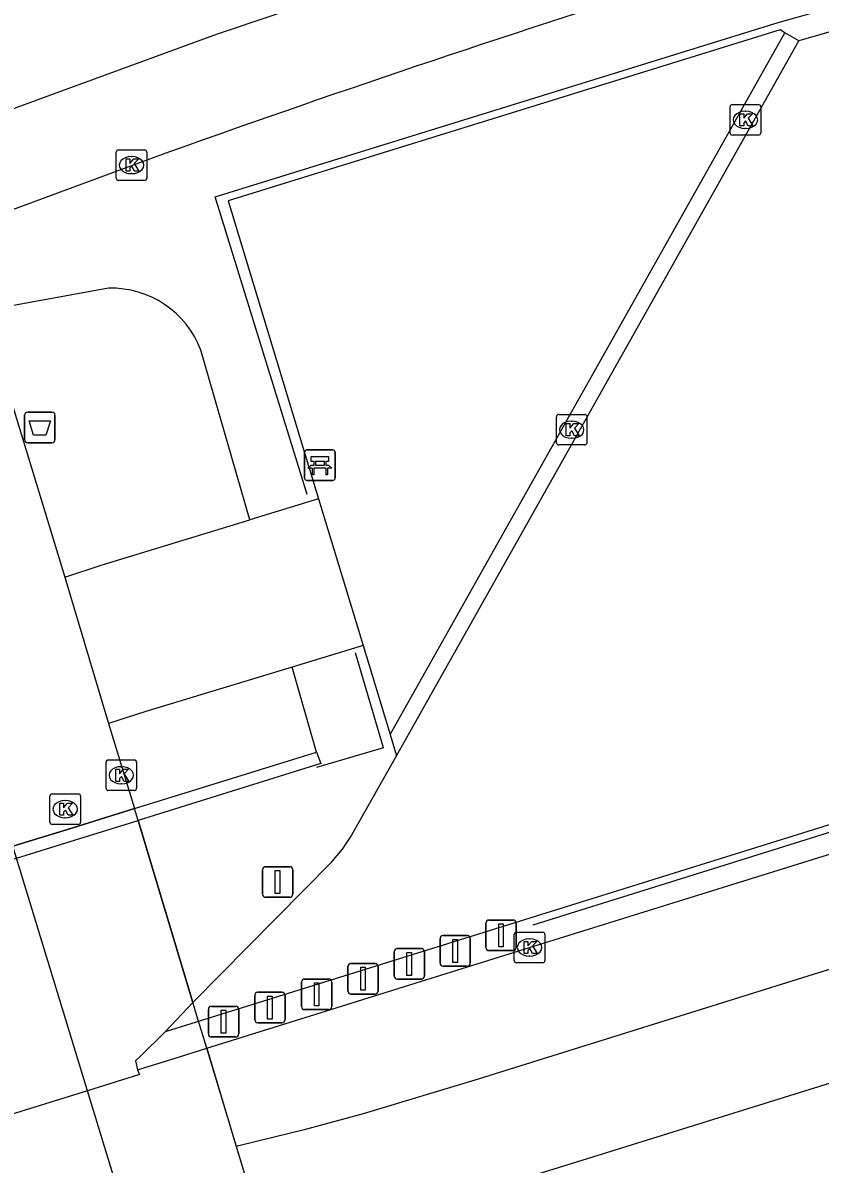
# Model space of a CAD drawing. Extents: x 160806 to 161707, y 383697 to 384148.
# Drawn here: x 161148.01 to 161174.09, y 383843.68 to 383881.02 of the extents above; entities that cross this region are included whole.
import ezdxf

# ---------------------------------------------------------------- set-up
doc = ezdxf.new("R2010")
doc.units = 0
for name, color, linetype in [('IMGEO_Afsluitpaal', 7, 'Continuous'), ('IMGEO_Afvalbak', 7, 'Continuous'), ('IMGEO_Bank', 7, 'Continuous'), ('IMGEO_Berm_groen', 7, 'Continuous'), ('IMGEO_Fietspad_gesloten', 7, 'Continuous'), ('IMGEO_Groenvoorziening', 7, 'Continuous'), ('IMGEO_Hek', 7, 'Continuous'), ('IMGEO_Kolk', 7, 'Continuous'), ('IMGEO_Muur', 7, 'Continuous'), ('IMGEO_OVBaan_gesloten', 7, 'Continuous'), ('IMGEO_Parkeervlak_gesloten', 7, 'Continuous'), ('IMGEO_Rijbaan_lokaal_gesloten', 7, 'Continuous'), ('IMGEO_Tunneldeel', 7, 'Continuous'), ('IMGEO_Verkeersbordpaal', 7, 'Continuous'), ('IMGEO_Voetpad_op_trap', 7, 'Continuous'), ('IMGEO_Voetpad_open', 7, 'Continuous')]:
    doc.layers.add(name, color=color, linetype=linetype)

msp = doc.modelspace()

# ---------------------------------------------------------------- linework, layer by layer
at = {"layer": 'IMGEO_Afsluitpaal'}
for p, q in [((161163.253, 383851.665), (161164.043, 383851.665)), ((161164.043, 383851.665), (161163.253, 383851.665)), ((161163.153, 383850.765), (161163.153, 383851.565)), ((161163.153, 383851.565), (161163.153, 383850.765)), ((161164.143, 383851.565), (161164.143, 383850.765)), ((161164.143, 383850.765), (161164.143, 383851.565)), ((161161.656, 383850.256), (161161.656, 383851.056)), ((161161.656, 383851.056), (161161.656, 383850.256)), ((161161.756, 383851.156), (161162.546, 383851.156)), ((161162.546, 383851.156), (161161.756, 383851.156)), ((161162.646, 383851.056), (161162.646, 383850.256)), ((161162.646, 383850.256), (161162.646, 383851.056)), ((161160.154, 383849.831), (161160.154, 383850.631)), ((161160.154, 383850.631), (161160.154, 383849.831)), ((161160.254, 383850.731), (161161.044, 383850.731)), ((161161.044, 383850.731), (161160.254, 383850.731)), ((161161.144, 383850.631), (161161.144, 383849.831)), ((161161.144, 383849.831), (161161.144, 383850.631)), ((161164.043, 383850.665), (161163.253, 383850.665)), ((161163.253, 383850.665), (161164.043, 383850.665)), ((161158.641, 383849.344), (161158.641, 383850.144)), ((161158.641, 383850.144), (161158.641, 383849.344)), ((161158.741, 383850.244), (161159.531, 383850.244)), ((161159.531, 383850.244), (161158.741, 383850.244)), ((161159.631, 383850.144), (161159.631, 383849.344)), ((161159.631, 383849.344), (161159.631, 383850.144)), ((161162.546, 383850.156), (161161.756, 383850.156)), ((161161.756, 383850.156), (161162.546, 383850.156)), ((161157.124, 383848.836), (161157.124, 383849.636)), ((161157.124, 383849.636), (161157.124, 383848.836)), ((161157.224, 383849.736), (161158.014, 383849.736)), ((161158.014, 383849.736), (161157.224, 383849.736)), ((161158.114, 383849.636), (161158.114, 383848.836)), ((161158.114, 383848.836), (161158.114, 383849.636)), ((161161.044, 383849.731), (161160.254, 383849.731)), ((161160.254, 383849.731), (161161.044, 383849.731)), ((161155.595, 383848.402), (161155.595, 383849.202)), ((161155.595, 383849.202), (161155.595, 383848.402)), ((161155.695, 383849.302), (161156.485, 383849.302)), ((161156.485, 383849.302), (161155.695, 383849.302)), ((161156.585, 383849.202), (161156.585, 383848.402)), ((161156.585, 383848.402), (161156.585, 383849.202)), ((161159.531, 383849.244), (161158.741, 383849.244)), ((161158.741, 383849.244), (161159.531, 383849.244)), ((161154.079, 383847.942), (161154.079, 383848.742)), ((161154.079, 383848.742), (161154.079, 383847.942)), ((161154.179, 383848.842), (161154.969, 383848.842)), ((161154.969, 383848.842), (161154.179, 383848.842)), ((161155.069, 383848.742), (161155.069, 383847.942)), ((161155.069, 383847.942), (161155.069, 383848.742)), ((161158.014, 383848.736), (161157.224, 383848.736)), ((161157.224, 383848.736), (161158.014, 383848.736)), ((161156.485, 383848.302), (161155.695, 383848.302)), ((161155.695, 383848.302), (161156.485, 383848.302)), ((161154.969, 383847.842), (161154.179, 383847.842)), ((161154.179, 383847.842), (161154.969, 383847.842))]:
    msp.add_line(p, q, dxfattribs=at)
for points in [[(161163.573, 383851.54), (161163.723, 383851.54), (161163.723, 383850.79), (161163.573, 383850.79), (161163.573, 383851.54)], [(161162.076, 383851.031), (161162.226, 383851.031), (161162.226, 383850.281), (161162.076, 383850.281), (161162.076, 383851.031)], [(161160.574, 383850.606), (161160.724, 383850.606), (161160.724, 383849.856), (161160.574, 383849.856), (161160.574, 383850.606)], [(161159.061, 383850.119), (161159.211, 383850.119), (161159.211, 383849.369), (161159.061, 383849.369), (161159.061, 383850.119)], [(161157.544, 383849.611), (161157.694, 383849.611), (161157.694, 383848.861), (161157.544, 383848.861), (161157.544, 383849.611)], [(161156.015, 383849.177), (161156.165, 383849.177), (161156.165, 383848.427), (161156.015, 383848.427), (161156.015, 383849.177)], [(161154.499, 383848.717), (161154.649, 383848.717), (161154.649, 383847.967), (161154.499, 383847.967), (161154.499, 383848.717)]]:
    msp.add_lwpolyline(points, dxfattribs=at)
for centre, start, end in [((161163.253, 383851.565), 90, 180), ((161163.253, 383851.565), 90, 180), ((161164.043, 383851.565), 0, 90), ((161164.043, 383851.565), 360, 90), ((161161.756, 383851.056), 90, 180), ((161161.756, 383851.056), 90, 180), ((161162.546, 383851.056), 0, 90), ((161162.546, 383851.056), 360, 90), ((161160.254, 383850.631), 90, 180), ((161160.254, 383850.631), 90, 180), ((161161.044, 383850.631), 0, 90), ((161161.044, 383850.631), 360, 90), ((161163.253, 383850.765), 180, 270), ((161163.253, 383850.765), 180, 270), ((161164.043, 383850.765), 270, 0), ((161164.043, 383850.765), 270, 0), ((161158.741, 383850.144), 90, 180), ((161158.741, 383850.144), 90, 180), ((161159.531, 383850.144), 0, 90), ((161159.531, 383850.144), 360, 90), ((161161.756, 383850.256), 180, 270), ((161161.756, 383850.256), 180, 270), ((161162.546, 383850.256), 270, 0), ((161162.546, 383850.256), 270, 0), ((161160.254, 383849.831), 180, 270), ((161160.254, 383849.831), 180, 270), ((161161.044, 383849.831), 270, 0), ((161161.044, 383849.831), 270, 0), ((161157.224, 383849.636), 90, 180), ((161157.224, 383849.636), 90, 180), ((161158.014, 383849.636), 0, 90), ((161158.014, 383849.636), 360, 90), ((161155.695, 383849.202), 90, 180), ((161155.695, 383849.202), 90, 180), ((161156.485, 383849.202), 0, 90), ((161156.485, 383849.202), 360, 90), ((161158.741, 383849.344), 180, 270), ((161158.741, 383849.344), 180, 270), ((161159.531, 383849.344), 270, 0), ((161159.531, 383849.344), 270, 0), ((161154.179, 383848.742), 90, 180), ((161154.179, 383848.742), 90, 180), ((161154.969, 383848.742), 0, 90), ((161154.969, 383848.742), 360, 90), ((161157.224, 383848.836), 180, 270), ((161157.224, 383848.836), 180, 270), ((161158.014, 383848.836), 270, 0), ((161158.014, 383848.836), 270, 0), ((161155.695, 383848.402), 180, 270), ((161155.695, 383848.402), 180, 270), ((161156.485, 383848.402), 270, 0), ((161156.485, 383848.402), 270, 0), ((161154.179, 383847.942), 180, 270), ((161154.179, 383847.942), 180, 270), ((161154.969, 383847.942), 270, 0), ((161154.969, 383847.942), 270, 0)]:
    msp.add_arc(centre, 0.1, start, end, dxfattribs=at)
at = {"layer": 'IMGEO_Afvalbak'}
for p, q in [((161148.068, 383867.386), (161148.068, 383868.186)), ((161148.068, 383868.186), (161148.068, 383867.386)), ((161148.168, 383868.286), (161148.958, 383868.286)), ((161148.958, 383868.286), (161148.168, 383868.286)), ((161149.058, 383868.186), (161149.058, 383867.386)), ((161149.058, 383867.386), (161149.058, 383868.186)), ((161148.958, 383867.286), (161148.168, 383867.286)), ((161148.168, 383867.286), (161148.958, 383867.286))]:
    msp.add_line(p, q, dxfattribs=at)
msp.add_lwpolyline([(161148.211, 383868), (161148.915, 383868), (161148.766, 383867.53), (161148.36, 383867.53), (161148.211, 383868)], dxfattribs=at)
for centre, start, end in [((161148.168, 383868.186), 90, 180), ((161148.168, 383868.186), 90, 180), ((161148.958, 383868.186), 0, 90), ((161148.958, 383868.186), 360, 90), ((161148.168, 383867.386), 180, 270), ((161148.168, 383867.386), 180, 270), ((161148.958, 383867.386), 270, 0), ((161148.958, 383867.386), 270, 0)]:
    msp.add_arc(centre, 0.1, start, end, dxfattribs=at)
at = {"layer": 'IMGEO_Bank'}
for p, q in [((161157.226, 383866.125), (161157.226, 383866.966)), ((161157.226, 383866.966), (161157.226, 383866.125)), ((161157.301, 383867.05), (161158.142, 383867.05)), ((161158.142, 383867.05), (161157.301, 383867.05)), ((161158.226, 383866.975), (161158.226, 383866.134)), ((161158.226, 383866.134), (161158.226, 383866.975)), ((161157.535, 383866.556), (161157.535, 383866.662)), ((161157.579, 383866.662), (161157.579, 383866.556)), ((161157.867, 383866.668), (161157.585, 383866.668)), ((161157.873, 383866.556), (161157.873, 383866.662)), ((161157.917, 383866.662), (161157.917, 383866.556)), ((161157.923, 383866.448), (161157.53, 383866.448)), ((161157.585, 383866.55), (161157.867, 383866.55)), ((161158.151, 383866.05), (161157.31, 383866.05)), ((161157.31, 383866.05), (161158.151, 383866.05))]:
    msp.add_line(p, q, dxfattribs=at)
for points in [[(161157.529, 383866.668), (161157.443, 383866.668), (161157.443, 383866.829), (161158.006, 383866.829), (161158.006, 383866.668), (161157.923, 383866.668)], [(161157.473, 383866.448), (161157.331, 383866.448), (161157.443, 383866.55), (161157.529, 383866.55)], [(161157.523, 383866.441), (161157.523, 383866.234), (161157.48, 383866.234), (161157.48, 383866.441)], [(161157.923, 383866.55), (161158.006, 383866.55), (161158.118, 383866.448), (161157.979, 383866.448)], [(161157.973, 383866.441), (161157.973, 383866.234), (161157.929, 383866.234), (161157.929, 383866.441)]]:
    msp.add_lwpolyline(points, dxfattribs=at)
for centre, radius, start, end in [((161157.304, 383866.972), 0.0779, 92.4484, 184.2845), ((161157.304, 383866.972), 0.0779, 92.4484, 184.2845), ((161158.148, 383866.972), 0.0779, 2.4484, 94.2845), ((161158.148, 383866.972), 0.0779, 2.4484, 94.2845), ((161157.528, 383866.661), 0.00671, 2.8957, 87.1043), ((161157.528, 383866.557), 0.00671, 272.8957, 357.1043), ((161157.585, 383866.661), 0.00671, 92.8957, 177.1043), ((161157.585, 383866.557), 0.00671, 182.8957, 267.1043), ((161157.867, 383866.661), 0.00671, 2.8957, 87.1043), ((161157.867, 383866.557), 0.00671, 272.8957, 357.1043), ((161157.924, 383866.661), 0.00671, 92.8957, 177.1043), ((161157.924, 383866.557), 0.00671, 182.8957, 267.1043), ((161157.473, 383866.441), 0.00671, 2.8957, 87.1043), ((161157.53, 383866.441), 0.00671, 92.8957, 177.1043), ((161157.922, 383866.441), 0.00671, 2.8957, 87.1043), ((161157.979, 383866.441), 0.00671, 92.8957, 177.1043), ((161157.304, 383866.128), 0.0779, 182.4484, 274.2845), ((161157.304, 383866.128), 0.0779, 182.4484, 274.2845), ((161158.148, 383866.128), 0.0779, 272.4484, 4.2845), ((161158.148, 383866.128), 0.0779, 272.4484, 4.2845)]:
    msp.add_arc(centre, radius, start, end, dxfattribs=at)
at = {"layer": 'IMGEO_Berm_groen'}
for points in [[(161150.814, 383872.34), (161147.163, 383871.675)], [(161155.43, 383864.763), (161153.834, 383870.316)]]:
    msp.add_lwpolyline(points, dxfattribs=at)
msp.add_arc((161150.896, 383869.197), 3.144, 20.8439, 91.4962, dxfattribs=at)
at = {"layer": 'IMGEO_Fietspad_gesloten'}
msp.add_lwpolyline([(161153.099, 383836.327), (161150.124, 383846.082), (161147.804, 383853.693), (161147.686, 383854.079)], dxfattribs=at)
at = {"layer": 'IMGEO_Groenvoorziening'}
for points in [[(161157.617, 383857.157), (161156.817, 383859.94)], [(161151.776, 383854.928), (161153.573, 383848.966)]]:
    msp.add_lwpolyline(points, dxfattribs=at)
at = {"layer": 'IMGEO_Hek'}
for points in [[(161157.305, 383865.587), (161154.295, 383875.329), (161172.72, 383881.039), (161203.268, 383889.615)], [(161215.707, 383880.868), (161206.505, 383864.592), (161170.587, 383853.341), (161164.694, 383851.495)], [(161159.805, 383857.296), (161158.895, 383860.405)], [(161159.805, 383857.296), (161157.613, 383856.654)]]:
    msp.add_lwpolyline(points, dxfattribs=at)
at = {"layer": 'IMGEO_Kolk'}
for p, q in [((161171.143, 383877.424), (161171.143, 383878.276)), ((161171.218, 383878.35), (161172.07, 383878.35)), ((161171.631, 383878.13), (161171.656, 383878.13)), ((161172.144, 383878.276), (161172.144, 383877.424)), ((161171.654, 383877.57), (161171.629, 383877.57)), ((161172.07, 383877.35), (161171.218, 383877.35)), ((161151.063, 383875.942), (161151.063, 383876.794)), ((161151.138, 383876.868), (161151.99, 383876.868)), ((161151.551, 383876.648), (161151.576, 383876.648)), ((161152.064, 383876.794), (161152.064, 383875.942)), ((161151.574, 383876.088), (161151.549, 383876.088)), ((161151.99, 383875.868), (161151.138, 383875.868)), ((161165.461, 383867.284), (161165.461, 383868.136)), ((161165.536, 383868.21), (161166.388, 383868.21)), ((161166.462, 383868.136), (161166.462, 383867.284)), ((161165.949, 383867.99), (161165.974, 383867.99)), ((161165.972, 383867.43), (161165.947, 383867.43)), ((161166.388, 383867.21), (161165.536, 383867.21)), ((161150.805, 383856.904), (161151.657, 383856.904)), ((161150.73, 383855.978), (161150.73, 383856.83)), ((161151.218, 383856.684), (161151.243, 383856.684)), ((161151.731, 383856.83), (161151.731, 383855.978)), ((161151.241, 383856.124), (161151.216, 383856.124)), ((161148.97, 383855.794), (161149.822, 383855.794)), ((161151.657, 383855.904), (161150.805, 383855.904)), ((161148.895, 383854.868), (161148.895, 383855.72)), ((161149.383, 383855.574), (161149.408, 383855.574)), ((161149.896, 383855.72), (161149.896, 383854.868)), ((161149.406, 383855.014), (161149.381, 383855.014)), ((161149.822, 383854.794), (161148.97, 383854.794)), ((161164.158, 383851.269), (161165.01, 383851.269)), ((161164.083, 383850.343), (161164.083, 383851.195)), ((161164.571, 383851.049), (161164.596, 383851.049)), ((161165.084, 383851.195), (161165.084, 383850.343)), ((161165.01, 383850.269), (161164.158, 383850.269)), ((161164.594, 383850.489), (161164.569, 383850.489))]:
    msp.add_line(p, q, dxfattribs=at)
for points in [[(161171.143, 383877.424), (161171.143, 383878.276)], [(161171.218, 383878.35), (161172.07, 383878.35)], [(161172.144, 383878.276), (161172.144, 383877.424)], [(161171.464, 383878.05), (161171.587, 383878.05), (161171.587, 383877.899), (161171.717, 383878.05), (161171.881, 383878.05), (161171.735, 383877.899), (161171.888, 383877.65), (161171.736, 383877.65), (161171.651, 383877.814), (161171.587, 383877.747), (161171.587, 383877.65), (161171.464, 383877.65), (161171.464, 383878.05)], [(161172.07, 383877.35), (161171.218, 383877.35)], [(161151.063, 383875.942), (161151.063, 383876.794)], [(161151.138, 383876.868), (161151.99, 383876.868)], [(161152.064, 383876.794), (161152.064, 383875.942)], [(161151.384, 383876.568), (161151.507, 383876.568), (161151.507, 383876.417), (161151.637, 383876.568), (161151.801, 383876.568), (161151.655, 383876.417), (161151.808, 383876.168), (161151.656, 383876.168), (161151.571, 383876.332), (161151.507, 383876.265), (161151.507, 383876.168), (161151.384, 383876.168), (161151.384, 383876.568)], [(161151.99, 383875.868), (161151.138, 383875.868)], [(161165.461, 383867.284), (161165.461, 383868.136)], [(161165.536, 383868.21), (161166.388, 383868.21)], [(161166.462, 383868.136), (161166.462, 383867.284)], [(161165.782, 383867.91), (161165.905, 383867.91), (161165.905, 383867.759), (161166.035, 383867.91), (161166.199, 383867.91), (161166.053, 383867.759), (161166.206, 383867.51), (161166.054, 383867.51), (161165.969, 383867.674), (161165.905, 383867.607), (161165.905, 383867.51), (161165.782, 383867.51), (161165.782, 383867.91)], [(161166.388, 383867.21), (161165.536, 383867.21)], [(161150.805, 383856.904), (161151.657, 383856.904)], [(161150.73, 383855.978), (161150.73, 383856.83)], [(161151.051, 383856.604), (161151.174, 383856.604), (161151.174, 383856.453), (161151.304, 383856.604), (161151.468, 383856.604), (161151.322, 383856.453), (161151.475, 383856.204), (161151.323, 383856.204), (161151.238, 383856.368), (161151.174, 383856.301), (161151.174, 383856.204), (161151.051, 383856.204), (161151.051, 383856.604)], [(161151.731, 383856.83), (161151.731, 383855.978)], [(161148.97, 383855.794), (161149.822, 383855.794)], [(161151.657, 383855.904), (161150.805, 383855.904)], [(161148.895, 383854.868), (161148.895, 383855.72)], [(161149.216, 383855.494), (161149.339, 383855.494), (161149.339, 383855.343), (161149.469, 383855.494), (161149.633, 383855.494), (161149.487, 383855.343), (161149.64, 383855.094), (161149.488, 383855.094), (161149.403, 383855.258), (161149.339, 383855.191), (161149.339, 383855.094), (161149.216, 383855.094), (161149.216, 383855.494)], [(161149.896, 383855.72), (161149.896, 383854.868)], [(161149.822, 383854.794), (161148.97, 383854.794)], [(161164.158, 383851.269), (161165.01, 383851.269)], [(161164.083, 383850.343), (161164.083, 383851.195)], [(161164.404, 383850.969), (161164.527, 383850.969), (161164.527, 383850.818), (161164.657, 383850.969), (161164.821, 383850.969), (161164.675, 383850.818), (161164.828, 383850.569), (161164.676, 383850.569), (161164.591, 383850.733), (161164.527, 383850.666), (161164.527, 383850.569), (161164.404, 383850.569), (161164.404, 383850.969)], [(161165.084, 383851.195), (161165.084, 383850.343)], [(161165.01, 383850.269), (161164.158, 383850.269)]]:
    msp.add_lwpolyline(points, dxfattribs=at)
for centre, start, end in [((161171.22, 383878.274), 91.552, 178.448), ((161171.22, 383878.274), 91.552, 178.448), ((161172.068, 383878.274), 1.552, 88.448), ((161172.068, 383878.274), 1.552, 88.448), ((161171.22, 383877.426), 181.552, 268.448), ((161171.22, 383877.426), 181.552, 268.448), ((161172.068, 383877.426), 271.552, 358.448), ((161172.068, 383877.426), 271.552, 358.448), ((161151.14, 383876.792), 91.552, 178.448), ((161151.14, 383876.792), 91.552, 178.448), ((161151.988, 383876.792), 1.552, 88.448), ((161151.988, 383876.792), 1.552, 88.448), ((161151.14, 383875.944), 181.552, 268.448), ((161151.14, 383875.944), 181.552, 268.448), ((161151.988, 383875.944), 271.552, 358.448), ((161151.988, 383875.944), 271.552, 358.448), ((161165.538, 383868.134), 91.552, 178.448), ((161165.538, 383868.134), 91.552, 178.448), ((161166.386, 383868.134), 1.552, 88.448), ((161166.386, 383868.134), 1.552, 88.448), ((161165.538, 383867.286), 181.552, 268.448), ((161165.538, 383867.286), 181.552, 268.448), ((161166.386, 383867.286), 271.552, 358.448), ((161166.386, 383867.286), 271.552, 358.448), ((161150.807, 383856.828), 91.552, 178.448), ((161150.807, 383856.828), 91.552, 178.448), ((161151.655, 383856.828), 1.552, 88.448), ((161151.655, 383856.828), 1.552, 88.448), ((161148.972, 383855.718), 91.552, 178.448), ((161148.972, 383855.718), 91.552, 178.448), ((161149.82, 383855.718), 1.552, 88.448), ((161149.82, 383855.718), 1.552, 88.448), ((161150.807, 383855.98), 181.552, 268.448), ((161150.807, 383855.98), 181.552, 268.448), ((161151.655, 383855.98), 271.552, 358.448), ((161151.655, 383855.98), 271.552, 358.448), ((161148.972, 383854.87), 181.552, 268.448), ((161148.972, 383854.87), 181.552, 268.448), ((161149.82, 383854.87), 271.552, 358.448), ((161149.82, 383854.87), 271.552, 358.448), ((161164.16, 383851.193), 91.552, 178.448), ((161164.16, 383851.193), 91.552, 178.448), ((161165.008, 383851.193), 1.552, 88.448), ((161165.008, 383851.193), 1.552, 88.448), ((161164.16, 383850.345), 181.552, 268.448), ((161164.16, 383850.345), 181.552, 268.448), ((161165.008, 383850.345), 271.552, 358.448), ((161165.008, 383850.345), 271.552, 358.448)]:
    msp.add_arc(centre, 0.0765, start, end, dxfattribs=at)
for centre, major_axis, ratio, start_param, end_param in [((161171.63, 383877.85), (-0.387, 0.002), 0.722429, 4.712389, 7.853982), ((161171.655, 383877.85), (-0.39, 0.002), 0.717154, 1.570796, 4.712389), ((161151.55, 383876.368), (-0.387, 0.002), 0.722429, 4.712389, 7.853982), ((161151.575, 383876.368), (-0.39, 0.002), 0.717154, 1.570796, 4.712389), ((161165.948, 383867.71), (-0.387, 0.002), 0.722429, 4.712389, 7.853982), ((161165.973, 383867.71), (-0.39, 0.002), 0.717154, 1.570796, 4.712389), ((161151.217, 383856.404), (-0.387, 0.002), 0.722429, 4.712389, 7.853982), ((161151.242, 383856.404), (-0.39, 0.002), 0.717154, 1.570796, 4.712389), ((161149.382, 383855.294), (-0.387, 0.002), 0.722429, 4.712389, 7.853982), ((161149.407, 383855.294), (-0.39, 0.002), 0.717154, 1.570796, 4.712389), ((161164.57, 383850.769), (-0.387, 0.002), 0.722429, 4.712389, 7.853982), ((161164.595, 383850.769), (-0.39, 0.002), 0.717154, 1.570796, 4.712389)]:
    msp.add_ellipse(centre, major_axis=major_axis, ratio=ratio, start_param=start_param, end_param=end_param, dxfattribs=at)
at = {"layer": 'IMGEO_Muur'}
for points in [[(161151.661, 383855.311), (161157.617, 383857.157)], [(161157.617, 383857.157), (161157.754, 383856.786), (161151.776, 383854.928)], [(161147.686, 383854.079), (161149.611, 383854.676), (161151.661, 383855.311)], [(161151.776, 383854.928), (161151.661, 383855.311)], [(161138.194, 383850.745), (161142.534, 383852.055), (161147.804, 383853.693), (161149.727, 383854.291), (161151.776, 383854.928)]]:
    msp.add_lwpolyline(points, dxfattribs=at)
at = {"layer": 'IMGEO_OVBaan_gesloten'}
for points in [[(161231.771, 383868.031), (161217.778, 383863.592), (161209.997, 383861.169), (161192.607, 383855.742), (161162.9, 383846.464), (161159.136, 383845.321), (161157.213, 383844.802), (161155.744, 383844.438), (161154.991, 383844.26)], [(161156.084, 383840.634), (161167.281, 383844.11), (161197.293, 383853.461), (161220.786, 383860.784), (161232.169, 383864.306)], [(161154.024, 383847.47), (161164.58, 383850.768), (161182.948, 383856.486), (161199.991, 383861.809), (161206.252, 383863.795)], [(161151.764, 383846.764), (161151.97, 383846.828), (161152.927, 383847.127), (161154.024, 383847.47)], [(161154.024, 383847.47), (161154.991, 383844.26)], [(161151.764, 383846.764), (161151.824, 383846.609), (161150.124, 383846.082), (161145.114, 383844.53), (161144.827, 383844.441), (161140.482, 383843.096)], [(161154.991, 383844.26), (161156.084, 383840.634)]]:
    msp.add_lwpolyline(points, dxfattribs=at)
at = {"layer": 'IMGEO_Parkeervlak_gesloten'}
for points in [[(161217.366, 383891.458), (161215.218, 383891.321), (161213.234, 383891.192), (161211.225, 383891.023), (161209.368, 383890.763), (161209.16, 383890.706), (161207.895, 383890.385), (161173.388, 383880.436)], [(161153.573, 383848.966), (161158.117, 383853.576), (161158.464, 383853.987), (161158.729, 383854.379), (161160.232, 383857.043)], [(161153.573, 383848.966), (161152.666, 383848.01)]]:
    msp.add_lwpolyline(points, dxfattribs=at)
at = {"layer": 'IMGEO_Rijbaan_lokaal_gesloten'}
for points in [[(161215.028, 383898.347), (161189.294, 383891.393), (161174.166, 383886.995), (161163.764, 383883.81), (161154.369, 383880.657), (161147.808, 383878.255), (161145.964, 383877.441), (161145.116, 383877.053)], [(161151.735, 383876.413), (161146.332, 383874.416)]]:
    msp.add_lwpolyline(points, dxfattribs=at)
msp.add_arc((161303.209, 383456.87), 446.05, 105.17088, 109.85184, dxfattribs=at)
at = {"layer": 'IMGEO_Tunneldeel'}
msp.add_lwpolyline([(161154.024, 383847.47), (161153.895, 383847.899), (161153.748, 383848.385), (161153.573, 383848.966), (161151.776, 383854.928), (161151.661, 383855.311), (161149.611, 383854.676), (161142.416, 383852.446), (161138.086, 383851.104), (161138.194, 383850.745), (161140.482, 383843.096), (161142.482, 383836.411), (161143.295, 383833.692), (161143.408, 383833.314), (161147.77, 383834.67), (161154.96, 383836.906), (161157.016, 383837.543), (161156.904, 383837.916), (161156.084, 383840.634)], close=True, dxfattribs=at)
at = {"layer": 'IMGEO_Verkeersbordpaal'}
for p, q in [((161155.847, 383852.511), (161155.847, 383853.311)), ((161155.847, 383853.311), (161155.847, 383852.511)), ((161155.947, 383853.411), (161156.737, 383853.411)), ((161156.737, 383853.411), (161155.947, 383853.411)), ((161156.837, 383853.311), (161156.837, 383852.511)), ((161156.837, 383852.511), (161156.837, 383853.311)), ((161156.737, 383852.411), (161155.947, 383852.411)), ((161155.947, 383852.411), (161156.737, 383852.411))]:
    msp.add_line(p, q, dxfattribs=at)
msp.add_lwpolyline([(161156.267, 383853.286), (161156.417, 383853.286), (161156.417, 383852.536), (161156.267, 383852.536), (161156.267, 383853.286)], dxfattribs=at)
for centre, start, end in [((161155.947, 383853.311), 90, 180), ((161155.947, 383853.311), 90, 180), ((161156.737, 383853.311), 0, 90), ((161156.737, 383853.311), 360, 90), ((161155.947, 383852.511), 180, 270), ((161155.947, 383852.511), 180, 270), ((161156.737, 383852.511), 270, 0), ((161156.737, 383852.511), 270, 0)]:
    msp.add_arc(centre, 0.1, start, end, dxfattribs=at)
at = {"layer": 'IMGEO_Voetpad_op_trap'}
for points in [[(161172.938, 383880.699), (161172.78, 383880.791), (161154.726, 383875.195), (161157.685, 383865.453)], [(161157.685, 383865.453), (161155.43, 383864.763)], [(161157.685, 383865.453), (161159.145, 383860.644)], [(161149.378, 383862.885), (161150.572, 383863.275), (161155.43, 383864.763)], [(161159.145, 383860.644), (161156.817, 383859.94)], [(161159.145, 383860.644), (161160.025, 383857.74)], [(161156.817, 383859.94), (161152.032, 383858.493), (161150.807, 383858.093)]]:
    msp.add_lwpolyline(points, dxfattribs=at)
at = {"layer": 'IMGEO_Voetpad_open'}
for points in [[(161160.025, 383857.74), (161172.938, 383880.699)], [(161160.232, 383857.043), (161173.388, 383880.436)], [(161173.388, 383880.436), (161172.938, 383880.699)], [(161147.376, 383869.475), (161149.378, 383862.885)], [(161205.617, 383864.517), (161152.666, 383848.01)], [(161149.378, 383862.885), (161150.807, 383858.093)], [(161150.807, 383858.093), (161151.661, 383855.311)], [(161160.025, 383857.74), (161160.232, 383857.043)], [(161153.099, 383836.327), (161154.96, 383836.906), (161157.016, 383837.543), (161156.904, 383837.916), (161156.084, 383840.634), (161154.024, 383847.47), (161153.895, 383847.899), (161153.748, 383848.385), (161153.573, 383848.966), (161151.776, 383854.928), (161151.661, 383855.311), (161149.611, 383854.676), (161147.686, 383854.079)], [(161152.666, 383848.01), (161151.854, 383847.215), (161151.689, 383847.054), (161151.764, 383846.764)]]:
    msp.add_lwpolyline(points, dxfattribs=at)

doc.saveas('drawing.dxf')
